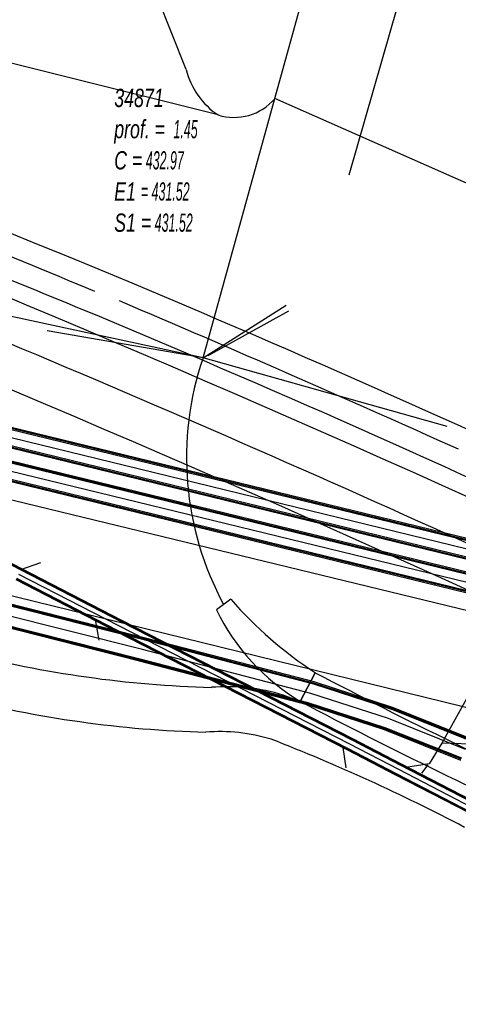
# Model space of a CAD drawing. Header units: metres. Extents: x 2695563 to 2696938, y 1260544 to 1262032.
# Tile 319 of 340: x 2696875 to 2696887, y 1261645 to 1261672. Entities that reach past the tile are written whole.
import ezdxf

# ---------------------------------------------------------------- set-up
doc = ezdxf.new("R2010")
doc.units = ezdxf.units.M
doc.header["$LTSCALE"] = 100
doc.linetypes.add('AUSGEZOGEN', pattern=[0])
for name, color, linetype in [('Eau portable_Cadastre des conduites_Conduite', 171, 'AUSGEZOGEN'), ('EU_Cadastre des conduites', 24, 'AUSGEZOGEN'), ('EU_Cadastre des conduites_Axe de tracé', 24, 'AUSGEZOGEN'), ('EU_Cadastre des conduites_Regard normalisé – Texte', 24, 'AUSGEZOGEN'), ('Gaz_Cadastre des conduites_Conduite', 32, 'AUSGEZOGEN'), ('Réseau électrique_Cadastre des conduite_Bord du tracé', 1, 'AUSGEZOGEN'), ('Réseau électrique_Cadastre des conduite_Tronçon de tracé', 1, 'AUSGEZOGEN'), ('Télécommunications_SW_Cadastre des conduites_Bord du tracé', 94, 'AUSGEZOGEN')]:
    doc.layers.add(name, color=color, linetype=linetype)
doc.styles.add('ARIAL', font='arial.ttf')
pattern_1 = [(0, (2708005, 1273150), (6075, 6075), [6075, -6075]), (90, (2708005, 1273150), (-6075, 6075), [6075, -6075])]

# ---------------------------------------------------------------- blocks, each defined once
blk = doc.blocks.new('COMPLEXOBJECT_1541')
at = {"layer": 'EU_Cadastre des conduites', "color": 24, "linetype": 'AUSGEZOGEN', "transparency": 33554687}
blk.add_arc((6693.26, 11231.825), 467.908, 64.46673, 67.94355, dxfattribs=at)
blk = doc.blocks.new('COMPLEXOBJECT_1543')
at = {"layer": 'EU_Cadastre des conduites', "color": 24, "linetype": 'AUSGEZOGEN', "transparency": 33554687}
blk.add_arc((6701.22, 11249.595), 450.708, 65.74274, 67.04464, dxfattribs=at)
blk = doc.blocks.new('COMPLEXOBJECT_1550')
at = {"layer": 'EU_Cadastre des conduites', "color": 24, "linetype": 'AUSGEZOGEN', "transparency": 33554687}
blk.add_arc((6698.045, 11234.571), 465.773, 67.49545, 68.02227, dxfattribs=at)
blk = doc.blocks.new('COMPLEXOBJECT_1818')
at = {"layer": 'Réseau électrique_Cadastre des conduite_Bord du tracé', "color": 1, "linetype": 'AUSGEZOGEN', "transparency": 33554687}
for p, q in [((6882.426, 11654.33), (6882.01, 11653.534)), ((6895.116, 11646.423), (6895.61, 11647.175))]:
    blk.add_line(p, q, dxfattribs=at)
for centre, radius, start, end in [((6944.129, 11771.543), 132.462, 242.23678, 245.95636), ((6942.354, 11767.919), 129.326, 242.18613, 245.98643), ((6848.892, 11578.336), 83.195, 55.83715, 60.26177), ((6849.356, 11579.059), 81.436, 55.81207, 60.28421)]:
    blk.add_arc(centre, radius, start, end, dxfattribs=at)
blk = doc.blocks.new('COMPLEXOBJECT_1819')
at = {"layer": 'Réseau électrique_Cadastre des conduite_Bord du tracé', "color": 1, "linetype": 'AUSGEZOGEN', "transparency": 33554687}
blk.add_line((6882.01, 11653.534), (6881.539, 11653.711), dxfattribs=at)
for centre, radius, start, end in [((6880.334, 11684.313), 30.399, 255.4181, 268.5179), ((6879.976, 11648.54), 5.402, 73.1849, 94.5455), ((6880.17, 11683.23), 30.554, 255.4132, 268.5446), ((6942.354, 11767.919), 129.326, 242.18613, 245.98643), ((6879.782, 11647.802), 4.898, 73.1071, 94.5391), ((6862.523, 11604.372), 51.617, 62.2449, 68.7802)]:
    blk.add_arc(centre, radius, start, end, dxfattribs=at)
blk = doc.blocks.new('COMPLEXOBJECT_1820')
at = {"layer": 'Réseau électrique_Cadastre des conduite_Bord du tracé', "color": 1, "linetype": 'AUSGEZOGEN', "transparency": 33554687}
for p, q in [((6880.088, 11656.362), (6879.686, 11656.064)), ((6882.01, 11653.534), (6882.426, 11654.33))]:
    blk.add_line(p, q, dxfattribs=at)
for centre, radius, start, end in [((6888.425, 11663.593), 11.036, 220.9379, 237.073), ((6885.169, 11658.768), 6.113, 206.2517, 238.8881)]:
    blk.add_arc(centre, radius, start, end, dxfattribs=at)

msp = doc.modelspace()

# ---------------------------------------------------------------- hatches: boundary and pattern name
at = {"layer": 'Réseau électrique_Cadastre des conduite_Bord du tracé', "lineweight": 18, "transparency": 33554687}
h = msp.add_hatch(dxfattribs=at)
h.set_pattern_fill('MUSTER', color=1, scale=6075, style=0, pattern_type=2)
h.set_pattern_definition(pattern_1)
h.paths.add_polyline_path([(2696830.028, 1261662.08), (2696844.464, 1261659.135), (2696855.556, 1261656.92), (2696859.991, 1261656.065), (2696873.445, 1261653.47), (2696873.664, 1261653.414), (2696873.883, 1261653.359), (2696874.103, 1261653.307), (2696874.323, 1261653.255), (2696874.543, 1261653.206), (2696874.764, 1261653.158), (2696874.985, 1261653.112), (2696875.206, 1261653.067), (2696875.428, 1261653.024), (2696875.65, 1261652.982), (2696875.873, 1261652.943), (2696876.095, 1261652.905), (2696876.318, 1261652.868), (2696876.541, 1261652.833), (2696876.765, 1261652.8), (2696876.988, 1261652.769), (2696877.212, 1261652.739), (2696877.436, 1261652.71), (2696877.661, 1261652.684), (2696877.885, 1261652.659), (2696878.11, 1261652.636), (2696878.335, 1261652.614), (2696878.56, 1261652.594), (2696878.785, 1261652.576), (2696879.01, 1261652.559), (2696879.236, 1261652.545), (2696879.461, 1261652.531), (2696879.687, 1261652.52), (2696879.912, 1261652.51), (2696880.138, 1261652.502), (2696880.364, 1261652.495), (2696880.423, 1261652.499), (2696880.482, 1261652.503), (2696880.541, 1261652.506), (2696880.6, 1261652.508), (2696880.659, 1261652.509), (2696880.718, 1261652.51), (2696880.777, 1261652.51), (2696880.836, 1261652.51), (2696880.896, 1261652.508), (2696880.955, 1261652.506), (2696881.014, 1261652.503), (2696881.073, 1261652.5), (2696881.132, 1261652.496), (2696881.19, 1261652.491), (2696881.249, 1261652.485), (2696881.308, 1261652.479), (2696881.367, 1261652.472), (2696881.425, 1261652.464), (2696881.484, 1261652.455), (2696881.542, 1261652.446), (2696881.6, 1261652.436), (2696881.659, 1261652.426), (2696881.717, 1261652.414), (2696881.775, 1261652.402), (2696881.832, 1261652.39), (2696881.89, 1261652.376), (2696881.947, 1261652.362), (2696882.004, 1261652.347), (2696882.061, 1261652.332), (2696882.118, 1261652.316), (2696882.175, 1261652.299), (2696882.352, 1261652.23), (2696882.529, 1261652.16), (2696882.705, 1261652.09), (2696882.881, 1261652.019), (2696883.057, 1261651.947), (2696883.233, 1261651.875), (2696883.408, 1261651.802), (2696883.583, 1261651.728), (2696883.758, 1261651.654), (2696883.932, 1261651.579), (2696884.107, 1261651.504), (2696884.281, 1261651.427), (2696884.454, 1261651.351), (2696884.628, 1261651.273), (2696884.801, 1261651.195), (2696884.974, 1261651.116), (2696885.146, 1261651.037), (2696885.318, 1261650.957), (2696885.49, 1261650.876), (2696885.662, 1261650.795), (2696885.833, 1261650.713), (2696886.004, 1261650.631), (2696886.175, 1261650.548), (2696886.346, 1261650.464), (2696886.516, 1261650.379), (2696886.686, 1261650.294), (2696886.855, 1261650.209), (2696887.024, 1261650.123), (2696887.193, 1261650.036), (2696887.362, 1261649.948), (2696887.53, 1261649.86), (2696891.878, 1261647.775), (2696895.743, 1261645.623), (2696896.086, 1261646.233), (2696895.916, 1261646.348), (2696895.746, 1261646.463), (2696895.576, 1261646.577), (2696895.405, 1261646.69), (2696895.234, 1261646.804), (2696895.063, 1261646.917), (2696894.892, 1261647.029), (2696894.72, 1261647.141), (2696894.548, 1261647.253), (2696894.376, 1261647.364), (2696894.203, 1261647.474), (2696894.03, 1261647.585), (2696893.857, 1261647.694), (2696893.683, 1261647.804), (2696893.51, 1261647.913), (2696893.336, 1261648.021), (2696893.162, 1261648.129), (2696892.987, 1261648.237), (2696892.812, 1261648.344), (2696892.637, 1261648.451), (2696892.462, 1261648.557), (2696892.286, 1261648.663), (2696892.11, 1261648.769), (2696891.934, 1261648.874), (2696891.758, 1261648.978), (2696891.581, 1261649.082), (2696891.404, 1261649.186), (2696891.227, 1261649.289), (2696891.05, 1261649.392), (2696890.872, 1261649.494), (2696890.694, 1261649.596), (2696890.441, 1261649.709), (2696890.189, 1261649.822), (2696889.937, 1261649.936), (2696889.685, 1261650.051), (2696889.433, 1261650.166), (2696889.182, 1261650.281), (2696888.931, 1261650.397), (2696888.68, 1261650.514), (2696888.429, 1261650.631), (2696888.179, 1261650.749), (2696887.929, 1261650.867), (2696887.679, 1261650.986), (2696887.429, 1261651.105), (2696887.18, 1261651.225), (2696886.93, 1261651.346), (2696886.682, 1261651.467), (2696886.433, 1261651.588), (2696886.185, 1261651.71), (2696885.936, 1261651.833), (2696885.689, 1261651.956), (2696885.441, 1261652.079), (2696885.194, 1261652.203), (2696884.947, 1261652.328), (2696884.7, 1261652.453), (2696884.453, 1261652.579), (2696884.207, 1261652.705), (2696883.961, 1261652.832), (2696883.715, 1261652.959), (2696883.47, 1261653.087), (2696883.225, 1261653.215), (2696882.98, 1261653.344), (2696882.509, 1261653.521), (2696882.447, 1261653.539), (2696882.384, 1261653.557), (2696882.321, 1261653.574), (2696882.259, 1261653.59), (2696882.195, 1261653.606), (2696882.132, 1261653.62), (2696882.069, 1261653.634), (2696882.005, 1261653.647), (2696881.941, 1261653.66), (2696881.877, 1261653.671), (2696881.813, 1261653.682), (2696881.749, 1261653.692), (2696881.685, 1261653.701), (2696881.62, 1261653.71), (2696881.556, 1261653.717), (2696881.491, 1261653.724), (2696881.427, 1261653.731), (2696881.362, 1261653.736), (2696881.297, 1261653.741), (2696881.232, 1261653.744), (2696881.167, 1261653.747), (2696881.102, 1261653.75), (2696881.037, 1261653.751), (2696880.972, 1261653.752), (2696880.907, 1261653.752), (2696880.842, 1261653.751), (2696880.777, 1261653.749), (2696880.713, 1261653.747), (2696880.648, 1261653.744), (2696880.583, 1261653.74), (2696880.518, 1261653.735), (2696880.294, 1261653.742), (2696880.07, 1261653.75), (2696879.846, 1261653.76), (2696879.622, 1261653.771), (2696879.398, 1261653.785), (2696879.174, 1261653.8), (2696878.951, 1261653.816), (2696878.727, 1261653.834), (2696878.504, 1261653.854), (2696878.281, 1261653.876), (2696878.058, 1261653.899), (2696877.835, 1261653.923), (2696877.612, 1261653.95), (2696877.39, 1261653.978), (2696877.168, 1261654.008), (2696876.946, 1261654.039), (2696876.724, 1261654.072), (2696876.503, 1261654.106), (2696876.281, 1261654.143), (2696876.06, 1261654.181), (2696875.84, 1261654.22), (2696875.619, 1261654.261), (2696875.399, 1261654.304), (2696875.179, 1261654.348), (2696874.96, 1261654.394), (2696874.741, 1261654.442), (2696874.522, 1261654.491), (2696874.304, 1261654.542), (2696874.086, 1261654.594), (2696873.868, 1261654.648), (2696873.651, 1261654.704), (2696860.2, 1261657.297), (2696855.796, 1261658.147), (2696844.711, 1261660.361), (2696830.125, 1261663.336)], flags=0)
h = msp.add_hatch(dxfattribs=at)
h.set_pattern_fill('MUSTER', color=1, scale=6075, style=0, pattern_type=2)
h.set_pattern_definition(pattern_1)
h.paths.add_polyline_path([(2696883.396, 1261654.14), (2696883.312, 1261654.195), (2696883.229, 1261654.251), (2696883.146, 1261654.307), (2696883.063, 1261654.364), (2696882.982, 1261654.422), (2696882.9, 1261654.481), (2696882.819, 1261654.54), (2696882.739, 1261654.6), (2696882.66, 1261654.661), (2696882.58, 1261654.722), (2696882.502, 1261654.785), (2696882.424, 1261654.848), (2696882.346, 1261654.911), (2696882.27, 1261654.976), (2696882.193, 1261655.041), (2696882.118, 1261655.107), (2696882.043, 1261655.173), (2696881.968, 1261655.24), (2696881.894, 1261655.308), (2696881.821, 1261655.376), (2696881.748, 1261655.446), (2696881.676, 1261655.515), (2696881.605, 1261655.586), (2696881.534, 1261655.657), (2696881.464, 1261655.729), (2696881.395, 1261655.801), (2696881.326, 1261655.874), (2696881.258, 1261655.948), (2696881.191, 1261656.022), (2696881.124, 1261656.097), (2696881.058, 1261656.172), (2696880.656, 1261655.874), (2696880.707, 1261655.774), (2696880.759, 1261655.674), (2696880.813, 1261655.576), (2696880.869, 1261655.479), (2696880.927, 1261655.382), (2696880.987, 1261655.287), (2696881.048, 1261655.193), (2696881.111, 1261655.1), (2696881.176, 1261655.008), (2696881.242, 1261654.918), (2696881.31, 1261654.828), (2696881.38, 1261654.74), (2696881.451, 1261654.654), (2696881.524, 1261654.568), (2696881.599, 1261654.484), (2696881.675, 1261654.401), (2696881.752, 1261654.32), (2696881.831, 1261654.24), (2696881.912, 1261654.162), (2696881.994, 1261654.085), (2696882.077, 1261654.009), (2696882.161, 1261653.935), (2696882.247, 1261653.863), (2696882.335, 1261653.792), (2696882.423, 1261653.723), (2696882.513, 1261653.656), (2696882.604, 1261653.59), (2696882.696, 1261653.526), (2696882.79, 1261653.464), (2696882.884, 1261653.403), (2696882.98, 1261653.344)], flags=0)
h = msp.add_hatch(dxfattribs=at)
h.set_pattern_fill('MUSTER', color=1, scale=6075, style=0, pattern_type=2)
h.set_pattern_definition(pattern_1)
h.paths.add_polyline_path([(2696896.58, 1261646.985), (2696896.408, 1261647.101), (2696896.236, 1261647.217), (2696896.064, 1261647.332), (2696895.892, 1261647.447), (2696895.719, 1261647.562), (2696895.546, 1261647.676), (2696895.373, 1261647.789), (2696895.199, 1261647.902), (2696895.025, 1261648.015), (2696894.851, 1261648.127), (2696894.676, 1261648.239), (2696894.502, 1261648.351), (2696894.327, 1261648.462), (2696894.151, 1261648.572), (2696893.976, 1261648.682), (2696893.8, 1261648.792), (2696893.624, 1261648.901), (2696893.447, 1261649.01), (2696893.271, 1261649.118), (2696893.094, 1261649.226), (2696892.917, 1261649.334), (2696892.739, 1261649.441), (2696892.561, 1261649.547), (2696892.383, 1261649.653), (2696892.205, 1261649.759), (2696892.027, 1261649.864), (2696891.848, 1261649.969), (2696891.669, 1261650.074), (2696891.489, 1261650.177), (2696891.31, 1261650.281), (2696891.13, 1261650.384), (2696890.877, 1261650.497), (2696890.624, 1261650.611), (2696890.371, 1261650.725), (2696890.119, 1261650.84), (2696889.866, 1261650.956), (2696889.614, 1261651.072), (2696889.363, 1261651.188), (2696889.111, 1261651.305), (2696888.86, 1261651.423), (2696888.609, 1261651.541), (2696888.358, 1261651.659), (2696888.107, 1261651.778), (2696887.857, 1261651.898), (2696887.607, 1261652.018), (2696887.357, 1261652.139), (2696887.108, 1261652.26), (2696886.859, 1261652.382), (2696886.609, 1261652.504), (2696886.361, 1261652.627), (2696886.112, 1261652.75), (2696885.864, 1261652.874), (2696885.616, 1261652.998), (2696885.368, 1261653.123), (2696885.121, 1261653.248), (2696884.874, 1261653.374), (2696884.627, 1261653.5), (2696884.38, 1261653.627), (2696884.134, 1261653.755), (2696883.887, 1261653.883), (2696883.642, 1261654.011), (2696883.396, 1261654.14), (2696882.98, 1261653.344), (2696883.225, 1261653.215), (2696883.47, 1261653.087), (2696883.715, 1261652.959), (2696883.961, 1261652.832), (2696884.207, 1261652.705), (2696884.453, 1261652.579), (2696884.7, 1261652.453), (2696884.947, 1261652.328), (2696885.194, 1261652.203), (2696885.441, 1261652.079), (2696885.689, 1261651.956), (2696885.936, 1261651.833), (2696886.185, 1261651.71), (2696886.433, 1261651.588), (2696886.682, 1261651.467), (2696886.93, 1261651.346), (2696887.18, 1261651.225), (2696887.429, 1261651.105), (2696887.679, 1261650.986), (2696887.929, 1261650.867), (2696888.179, 1261650.749), (2696888.429, 1261650.631), (2696888.68, 1261650.514), (2696888.931, 1261650.397), (2696889.182, 1261650.281), (2696889.433, 1261650.166), (2696889.685, 1261650.051), (2696889.937, 1261649.936), (2696890.189, 1261649.822), (2696890.441, 1261649.709), (2696890.694, 1261649.596), (2696890.872, 1261649.494), (2696891.05, 1261649.392), (2696891.227, 1261649.289), (2696891.404, 1261649.186), (2696891.581, 1261649.082), (2696891.758, 1261648.978), (2696891.934, 1261648.874), (2696892.11, 1261648.769), (2696892.286, 1261648.663), (2696892.462, 1261648.557), (2696892.637, 1261648.451), (2696892.812, 1261648.344), (2696892.987, 1261648.237), (2696893.162, 1261648.129), (2696893.336, 1261648.021), (2696893.51, 1261647.913), (2696893.683, 1261647.804), (2696893.857, 1261647.694), (2696894.03, 1261647.585), (2696894.203, 1261647.474), (2696894.376, 1261647.364), (2696894.548, 1261647.253), (2696894.72, 1261647.141), (2696894.892, 1261647.029), (2696895.063, 1261646.917), (2696895.234, 1261646.804), (2696895.405, 1261646.69), (2696895.576, 1261646.577), (2696895.746, 1261646.463), (2696895.916, 1261646.348), (2696896.086, 1261646.233)], flags=0)

# ---------------------------------------------------------------- linework, layer by layer
at = {"layer": 'Eau portable_Cadastre des conduites_Conduite', "linetype": 'AUSGEZOGEN', "transparency": 33554687}
for p, q in [((2696902.213, 1261653.295), (2696857.188, 1261664.261)), ((2696902.225, 1261653.324), (2696857.197, 1261664.291)), ((2696902.237, 1261653.353), (2696857.205, 1261664.321)), ((2696902.035, 1261652.856), (2696857.063, 1261663.809)), ((2696902.047, 1261652.885), (2696857.072, 1261663.839)), ((2696902.023, 1261652.827), (2696857.055, 1261663.779))]:
    msp.add_line(p, q, dxfattribs=at)
at = {"layer": 'Eau portable_Cadastre des conduites_Conduite', "color": 255, "linetype": 'AUSGEZOGEN', "transparency": 33554687}
msp.add_line((2696902.13, 1261653.09), (2696857.13, 1261664.05), dxfattribs=at)
at = {"layer": 'Eau portable_Cadastre des conduites_Conduite', "color": 7, "linetype": 'AUSGEZOGEN', "transparency": 33554687}
msp.add_lwpolyline([(2696914.479, 1261644.967), (2696907.47, 1261649.1), (2696901.88, 1261652.39), (2696870.946, 1261659.891), (2696868.031, 1261660.598), (2696856.93, 1261663.29), (2696845.975, 1261666.754)], dxfattribs=at)
at = {"layer": 'EU_Cadastre des conduites', "linetype": 'AUSGEZOGEN', "transparency": 33554687}
for p, q in [((2696875.249, 1261656.975), (2696871.387, 1261658.969)), ((2696875.258, 1261656.992), (2696871.396, 1261658.986)), ((2696875.267, 1261657.01), (2696871.406, 1261659.004)), ((2696878.026, 1261655.567), (2696875.258, 1261656.992)), ((2696878.036, 1261655.585), (2696875.267, 1261657.01)), ((2696877.89, 1261655.301), (2696875.12, 1261656.726)), ((2696877.899, 1261655.318), (2696875.129, 1261656.743)), ((2696878.017, 1261655.55), (2696875.249, 1261656.975)), ((2696877.88, 1261655.283), (2696875.111, 1261656.708)), ((2696884.415, 1261652.275), (2696878.017, 1261655.55)), ((2696884.424, 1261652.292), (2696878.026, 1261655.567)), ((2696884.433, 1261652.31), (2696878.036, 1261655.585)), ((2696884.277, 1261652.008), (2696877.88, 1261655.283)), ((2696884.286, 1261652.026), (2696877.89, 1261655.301)), ((2696884.295, 1261652.043), (2696877.899, 1261655.318)), ((2696885.764, 1261651.576), (2696884.415, 1261652.275)), ((2696885.773, 1261651.593), (2696884.424, 1261652.292)), ((2696885.782, 1261651.611), (2696884.433, 1261652.31)), ((2696885.626, 1261651.309), (2696884.277, 1261652.008)), ((2696885.635, 1261651.327), (2696884.286, 1261652.026)), ((2696885.644, 1261651.344), (2696884.295, 1261652.043)), ((2696888.762, 1261650.024), (2696885.764, 1261651.576)), ((2696888.771, 1261650.041), (2696885.773, 1261651.593)), ((2696888.78, 1261650.059), (2696885.782, 1261651.611)), ((2696888.624, 1261649.757), (2696885.626, 1261651.309)), ((2696888.633, 1261649.775), (2696885.635, 1261651.327)), ((2696888.642, 1261649.792), (2696885.644, 1261651.344))]:
    msp.add_line(p, q, dxfattribs=at)
at = {"layer": 'EU_Cadastre des conduites', "color": 24, "linetype": 'AUSGEZOGEN', "transparency": 33554687}
for p, q in [((2696875.781, 1261657.182), (2696875.228, 1261656.982)), ((2696877.407, 1261655.035), (2696877.314, 1261655.552)), ((2696898.27, 1261651.87), (2696886.9, 1261652.187)), ((2696884.252, 1261651.508), (2696884.167, 1261652.067)), ((2696886.344, 1261651.363), (2696886.518, 1261651.588))]:
    msp.add_line(p, q, dxfattribs=at)
at = {"layer": 'EU_Cadastre des conduites', "color": 255, "transparency": 33554687}
for p, q in [((2696877.958, 1261655.434), (2696875.189, 1261656.859)), ((2696884.355, 1261652.159), (2696877.958, 1261655.434)), ((2696885.704, 1261651.46), (2696884.355, 1261652.159)), ((2696888.702, 1261649.908), (2696885.704, 1261651.46))]:
    msp.add_line(p, q, dxfattribs=at)
at = {"layer": 'EU_Cadastre des conduites', "color": 24, "linetype": 'AUSGEZOGEN', "transparency": 33554687}
for points in [[(2696884.33, 1261667.91), (2696887.258, 1261678.086), (2696887.222, 1261678.458)], [(2696890.7, 1261659.01), (2696886.9, 1261652.187), (2696886.552, 1261651.617), (2696885.901, 1261651.516)]]:
    msp.add_lwpolyline(points, dxfattribs=at)
at = {"layer": 'EU_Cadastre des conduites_Axe de tracé', "color": 24, "linetype": 'AUSGEZOGEN', "transparency": 33554687}
for centre, radius, start, end in [((2696696.603, 1261236.173), 463.969, 64.45571, 71.54064), ((2696692.18, 1261227.918), 470.968, 64.46989, 71.31004), ((2696571.156, 1260920.585), 805.218, 67.612491, 68.937786), ((2696569.751, 1260917.101), 807.775, 67.611335, 69.081523), ((2696737.72, 1261329.424), 363.758, 62.08281, 67.34416), ((2696737.177, 1261328.258), 363.844, 62.08593, 67.32818)]:
    msp.add_arc(centre, radius, start, end, dxfattribs=at)
at = {"layer": 'Gaz_Cadastre des conduites_Conduite', "linetype": 'AUSGEZOGEN', "transparency": 33554687}
for p, q in [((2696902.494, 1261654.184), (2696857.457, 1261665.161)), ((2696902.506, 1261654.214), (2696857.465, 1261665.191)), ((2696902.482, 1261654.155), (2696857.449, 1261665.131)), ((2696902.294, 1261653.686), (2696857.315, 1261664.649)), ((2696902.306, 1261653.716), (2696857.323, 1261664.679)), ((2696902.318, 1261653.745), (2696857.331, 1261664.709))]:
    msp.add_line(p, q, dxfattribs=at)
at = {"layer": 'Gaz_Cadastre des conduites_Conduite', "color": 255, "linetype": 'AUSGEZOGEN', "transparency": 33554687}
msp.add_line((2696902.4, 1261653.95), (2696857.39, 1261664.92), dxfattribs=at)
at = {"layer": 'Réseau électrique_Cadastre des conduite_Tronçon de tracé', "color": 1, "linetype": 'AUSGEZOGEN', "transparency": 33554687}
for p, q in [((2696882.272, 1261670.017), (2696885.967, 1261683.397)), ((2696879.821, 1261670.821), (2696875.685, 1261681.168)), ((2696880.286, 1261662.851), (2696847.158, 1261669.981)), ((2696880.286, 1261662.851), (2696882.272, 1261670.017)), ((2696893.131, 1261665.239), (2696882.272, 1261670.017)), ((2696880.286, 1261662.851), (2696882.585, 1261664.302)), ((2696880.286, 1261662.851), (2696875.972, 1261663.598)), ((2696887.048, 1261660.948), (2696880.286, 1261662.851))]:
    msp.add_line(p, q, dxfattribs=at)
msp.add_lwpolyline([(2696880.701, 1261669.567), (2696860.305, 1261674.659), (2696855.982, 1261677.193)], dxfattribs=at)
for centre, radius, start, end in [((2696881.9, 1261671.344), 2.144, 194.1296, 235.9892), ((2696881.146, 1261670.981), 1.483, 252.5421, 319.4257), ((2696888.394, 1261660.091), 8.565, 161.2024, 208.3582)]:
    msp.add_arc(centre, radius, start, end, dxfattribs=at)
at = {"layer": 'Télécommunications_SW_Cadastre des conduites_Bord du tracé', "color": 94, "linetype": 'AUSGEZOGEN', "transparency": 33554687}
for p, q in [((2696880.43, 1261662.91), (2696882.661, 1261664.15)), ((2696888.098, 1261653.046), (2696858.812, 1261660.227))]:
    msp.add_line(p, q, dxfattribs=at)
at = {"layer": 'Télécommunications_SW_Cadastre des conduites_Bord du tracé', "linetype": 'AUSGEZOGEN', "transparency": 33554687}
for p, q in [((2696878.68, 1261655.04), (2696871.844, 1261656.759)), ((2696878.687, 1261655.069), (2696871.852, 1261656.788)), ((2696878.695, 1261655.098), (2696871.859, 1261656.817)), ((2696878.531, 1261654.458), (2696871.699, 1261656.177)), ((2696878.539, 1261654.487), (2696871.706, 1261656.206)), ((2696878.546, 1261654.516), (2696871.714, 1261656.235)), ((2696883.368, 1261653.883), (2696878.695, 1261655.098)), ((2696883.351, 1261653.825), (2696878.68, 1261655.04)), ((2696883.359, 1261653.854), (2696878.687, 1261655.069)), ((2696883.182, 1261653.249), (2696878.531, 1261654.458)), ((2696883.191, 1261653.278), (2696878.539, 1261654.487)), ((2696883.199, 1261653.307), (2696878.546, 1261654.516)), ((2696885.513, 1261653.122), (2696883.351, 1261653.825)), ((2696885.523, 1261653.15), (2696883.359, 1261653.854)), ((2696885.533, 1261653.179), (2696883.368, 1261653.883)), ((2696885.309, 1261652.557), (2696883.182, 1261653.249)), ((2696885.319, 1261652.586), (2696883.191, 1261653.278)), ((2696885.329, 1261652.614), (2696883.199, 1261653.307)), ((2696887.686, 1261652.323), (2696885.533, 1261653.179)), ((2696887.662, 1261652.267), (2696885.513, 1261653.122)), ((2696887.674, 1261652.295), (2696885.523, 1261653.15)), ((2696887.426, 1261651.715), (2696885.309, 1261652.557)), ((2696887.438, 1261651.743), (2696885.319, 1261652.586)), ((2696887.45, 1261651.771), (2696885.329, 1261652.614))]:
    msp.add_line(p, q, dxfattribs=at)
at = {"layer": 'Télécommunications_SW_Cadastre des conduites_Bord du tracé', "color": 255, "transparency": 33554687}
for p, q in [((2696878.613, 1261654.778), (2696871.779, 1261656.497)), ((2696883.275, 1261653.566), (2696878.613, 1261654.778)), ((2696885.421, 1261652.868), (2696883.275, 1261653.566)), ((2696887.556, 1261652.019), (2696885.421, 1261652.868))]:
    msp.add_line(p, q, dxfattribs=at)

# ---------------------------------------------------------------- block references
at = {"layer": 'EU_Cadastre des conduites', "color": 24, "linetype": 'AUSGEZOGEN', "lineweight": -3, "transparency": 33554687}
for name in ['COMPLEXOBJECT_1541', 'COMPLEXOBJECT_1550', 'COMPLEXOBJECT_1543']:
    msp.add_blockref(name, (2690000.97, 1249999.81), dxfattribs=at)
at = {"layer": 'Réseau électrique_Cadastre des conduite_Bord du tracé', "color": 1, "linetype": 'AUSGEZOGEN', "lineweight": -3, "transparency": 33554687}
for name in ['COMPLEXOBJECT_1819', 'COMPLEXOBJECT_1820', 'COMPLEXOBJECT_1818']:
    msp.add_blockref(name, (2690000.97, 1249999.81), dxfattribs=at)

# ---------------------------------------------------------------- texts
at = {"layer": 'EU_Cadastre des conduites_Regard normalisé – Texte', "color": 24, "transparency": 33554687, "insert": (2696877.827, 1261670.291), "char_height": 0.50641, "width": 2.8452, "attachment_point": 1, "line_spacing_factor": 1.024096, "style": 'ARIAL'}
msp.add_mtext('\\A1;{\\fArial|b0|i1|c0|p34;\\W0.69709;34871}\\P{\\fArial|b0|i1|c0|p34;\\H0.99721x;\\W0.69709;prof. = \\W0.48796; 1.45}\\P{\\fArial|b0|i1|c0|p34;\\H0.99721x;\\W0.69709;C =\\W0.48796; 432.97}\\P{\\fArial|b0|i1|c0|p34;\\H0.99721x;\\W0.69709;E1 \\W0.48796;= 431.52}\\P{\\fArial|b0|i1|c0|p34;\\H0.99721x;\\W0.69709;S1 =\\W0.48796; 431.52}', dxfattribs=at)

doc.saveas('drawing.dxf')
